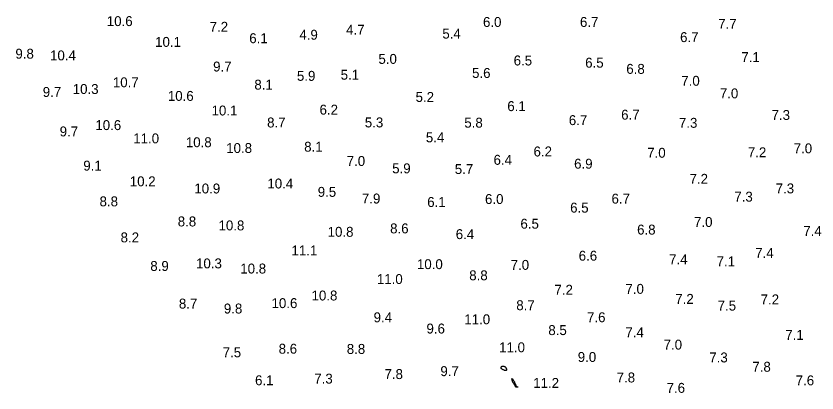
# Model space of a CAD drawing. Extents: x 3040093 to 3056816, y 408076 to 509144.
# Drawn here: x 3043585.5 to 3043988.9, y 436318.2 to 436508 of the extents above; entities that cross this region are included whole.
import ezdxf

# ---------------------------------------------------------------- set-up
doc = ezdxf.new("R2010")
doc.units = 0
doc.layers.add('V-CHAN-CONT-EL12-1112', color=7, linetype='Continuous')
doc.layers.add('V-TOPO-SOUN-0810', color=7, linetype='Continuous')

msp = doc.modelspace()

# ---------------------------------------------------------------- linework, layer by layer
at = {"layer": 'V-CHAN-CONT-EL12-1112'}
for points in [[(3043829.81, 436330.87), (3043829.83, 436330.98), (3043829.86, 436331.11), (3043829.89, 436331.23), (3043829.94, 436331.36), (3043830, 436331.47), (3043830.07, 436331.57), (3043830.15, 436331.65), (3043830.25, 436331.7), (3043830.37, 436331.73), (3043830.49, 436331.74), (3043830.63, 436331.74), (3043830.77, 436331.72), (3043830.91, 436331.69), (3043831.06, 436331.66), (3043831.21, 436331.61), (3043831.35, 436331.57), (3043831.49, 436331.51), (3043831.62, 436331.45), (3043831.75, 436331.38), (3043831.87, 436331.29), (3043831.99, 436331.17), (3043832.1, 436331.04), (3043832.2, 436330.87), (3043832.29, 436330.68), (3043832.37, 436330.47), (3043832.43, 436330.25), (3043832.46, 436330.03), (3043832.46, 436329.83), (3043832.42, 436329.66), (3043832.34, 436329.53), (3043832.21, 436329.45), (3043832.03, 436329.43), (3043831.81, 436329.46), (3043831.56, 436329.53), (3043831.29, 436329.64), (3043831.02, 436329.76), (3043830.76, 436329.9), (3043830.52, 436330.03), (3043830.31, 436330.16), (3043830.14, 436330.26), (3043830.01, 436330.34), (3043829.92, 436330.41), (3043829.85, 436330.48), (3043829.82, 436330.54), (3043829.8, 436330.61), (3043829.79, 436330.68), (3043829.8, 436330.77)], [(3043835.58, 436324.02), (3043835.49, 436324.27), (3043835.41, 436324.52), (3043835.33, 436324.77), (3043835.28, 436325), (3043835.25, 436325.18), (3043835.25, 436325.32), (3043835.28, 436325.38), (3043835.36, 436325.35), (3043835.47, 436325.26), (3043835.61, 436325.1), (3043835.76, 436324.88), (3043835.93, 436324.62), (3043836.11, 436324.34), (3043836.28, 436324.03), (3043836.44, 436323.72), (3043836.58, 436323.41), (3043836.72, 436323.1), (3043836.84, 436322.81), (3043836.95, 436322.53), (3043837.06, 436322.27), (3043837.18, 436322.04), (3043837.29, 436321.84), (3043837.41, 436321.66), (3043837.54, 436321.52), (3043837.68, 436321.42), (3043837.81, 436321.33), (3043837.94, 436321.28), (3043838.05, 436321.23), (3043838.14, 436321.2), (3043838.2, 436321.18), (3043838.23, 436321.16), (3043838.22, 436321.14), (3043838.17, 436321.12), (3043838.1, 436321.1), (3043838.01, 436321.09), (3043837.91, 436321.07), (3043837.8, 436321.05), (3043837.69, 436321.04), (3043837.6, 436321.03), (3043837.52, 436321.03), (3043837.45, 436321.02), (3043837.39, 436321.03), (3043837.35, 436321.03), (3043837.31, 436321.04), (3043837.28, 436321.04), (3043837.26, 436321.05), (3043837.25, 436321.06), (3043837.23, 436321.07), (3043837.22, 436321.08), (3043837.21, 436321.1), (3043837.19, 436321.13), (3043837.16, 436321.17), (3043837.13, 436321.23), (3043837.09, 436321.32), (3043837.03, 436321.43), (3043836.96, 436321.57), (3043836.88, 436321.74), (3043836.79, 436321.92), (3043836.69, 436322.11), (3043836.59, 436322.3), (3043836.49, 436322.49), (3043836.39, 436322.66), (3043836.29, 436322.82), (3043836.21, 436322.94), (3043836.13, 436323.05), (3043836.05, 436323.15), (3043835.98, 436323.25), (3043835.9, 436323.36), (3043835.83, 436323.48), (3043835.75, 436323.62), (3043835.67, 436323.8)]]:
    msp.add_lwpolyline(points, close=True, dxfattribs=at)

# ---------------------------------------------------------------- texts
at = {"layer": 'V-TOPO-SOUN-0810'}
for s, p in [('10.6 ', (3043631.19, 436502.95)), ('7.2', (3043682.99, 436500.09)), ('6.0', (3043820.65, 436502.52)), ('6.7', (3043869.5, 436502.52)), ('7.7', (3043939.12, 436501.6)), ('4.9', (3043728.17, 436496.09)), ('4.7', (3043751.72, 436498.62)), ('5.4', (3043800.18, 436496.65)), ('10.1 ', (3043655.53, 436492.48)), ('6.1', (3043702.94, 436494.35)), ('6.7', (3043919.93, 436494.88)), ('9.8', (3043585.15, 436486.54)), ('10.4 ', (3043602.61, 436485.69)), ('5.0', (3043767.99, 436483.92)), ('7.1', (3043950.78, 436484.84)), ('9.7', (3043684.73, 436480.08)), ('6.5', (3043836.1, 436483.13)), ('6.5', (3043872.13, 436482.01)), ('5.9', (3043726.95, 436475.39)), ('5.1', (3043748.97, 436475.95)), ('5.6', (3043815.15, 436476.83)), ('6.8', (3043892.83, 436478.9)), ('10.7 ', (3043634.24, 436472.14)), ('7.0', (3043920.52, 436472.89)), ('9.7', (3043598.93, 436467.28)), ('10.3 ', (3043614.03, 436468.76)), ('8.1', (3043705.5, 436470.96)), ('10.6 ', (3043661.93, 436465.28)), ('5.2', (3043786.7, 436464.76)), ('7.0', (3043939.94, 436466.56)), ('6.1', (3043832.9, 436460.13)), ('10.1 ', (3043683.95, 436457.93)), ('6.2', (3043738.34, 436458.36)), ('6.7', (3043890.24, 436455.83)), ('7.3', (3043965.99, 436455.67)), ('8.7', (3043711.93, 436451.9)), ('5.3', (3043761.14, 436451.93)), ('5.8', (3043811.24, 436451.8)), ('6.7', (3043863.89, 436453.08)), ('7.3', (3043919.34, 436451.73)), ('9.7', (3043607.46, 436447.4)), ('10.6 ', (3043625.42, 436450.58)), ('11.0 ', (3043644.51, 436443.89)), ('5.4', (3043791.88, 436444.42)), ('10.8 ', (3043670.99, 436441.96)), ('10.8 ', (3043691.33, 436439.04)), ('8.1', (3043730.6, 436439.69)), ('6.2', (3043846.11, 436437.3)), ('7.0', (3043903.36, 436436.64)), ('7.2', (3043954.05, 436436.9)), ('7.0', (3043977.14, 436438.87)), ('7.0', (3043752.01, 436432.51)), ('6.4', (3043825.97, 436433.1)), ('6.9', (3043866.55, 436431.13)), ('9.1', (3043619.35, 436430.18)), ('5.9', (3043774.92, 436428.8)), ('5.7', (3043806.45, 436428.44)), ('7.2', (3043924.69, 436423.52)), ('10.2 ', (3043642.77, 436422.27)), ('10.4 ', (3043712.06, 436421.16)), ('10.9 ', (3043675.28, 436418.66)), ('9.5', (3043737.42, 436416.96)), ('7.3', (3043968.06, 436418.69)), ('8.8', (3043627.54, 436412.17)), ('7.9', (3043759.66, 436413.61)), ('6.1', (3043792.57, 436411.84)), ('6.0', (3043821.67, 436413.35)), ('6.7', (3043885.38, 436413.54)), ('7.3', (3043947.23, 436414.53)), ('6.5', (3043864.55, 436409.02)), ('8.8', (3043666.91, 436402.06)), ('10.8 ', (3043687.46, 436400.06)), ('6.5', (3043839.52, 436400.91)), ('7.0', (3043926.95, 436401.77)), ('10.8 ', (3043742.41, 436396.84)), ('8.6', (3043773.88, 436398.55)), ('6.4', (3043806.94, 436395.66)), ('6.8', (3043898.28, 436397.96)), ('7.4', (3043981.97, 436397.27)), ('8.2', (3043638.14, 436394.02)), ('11.1 ', (3043724.2, 436387.46)), ('6.6', (3043868.86, 436384.8)), ('7.4', (3043914.39, 436382.97)), ('7.4', (3043957.76, 436386.21)), ('8.9', (3043653.1, 436379.65)), ('10.3 ', (3043676.14, 436380.93)), ('10.0 ', (3043787.39, 436380.54)), ('7.0', (3043834.59, 436380.18)), ('7.1', (3043938.31, 436381.95)), ('10.8 ', (3043698.41, 436378.34)), ('8.8', (3043813.73, 436374.93)), ('11.0 ', (3043767.21, 436373.06)), ('7.2', (3043856.64, 436367.64)), ('7.0', (3043892.4, 436368.1)), ('10.8 ', (3043734.31, 436364.76)), ('7.2', (3043917.5, 436363.05)), ('7.2', (3043960.48, 436362.79)), ('8.7', (3043667.5, 436360.69)), ('10.6 ', (3043714.16, 436360.92)), ('8.7', (3043837.42, 436359.87)), ('7.5', (3043938.83, 436359.67)), ('9.8', (3043690.14, 436358.2)), ('9.4', (3043765.57, 436353.77)), ('11.0 ', (3043811.24, 436352.78)), ('7.6', (3043873.06, 436353.8)), ('9.6', (3043792.19, 436348.12)), ('8.5', (3043853.56, 436347.34)), ('7.4', (3043892.37, 436346.22)), ('7.1', (3043972.89, 436344.91)), ('11.0 ', (3043828.79, 436338.68)), ('7.0', (3043911.63, 436340.02)), ('7.5', (3043689.55, 436336.12)), ('8.6', (3043717.74, 436337.95)), ('8.8', (3043752.05, 436337.85)), ('9.0', (3043868.38, 436333.79)), ('7.3', (3043934.63, 436333.56)), ('9.7', (3043799.2, 436326.67)), ('7.8', (3043956.31, 436328.87)), ('6.1', (3043705.86, 436322.07)), ('7.3', (3043735.68, 436322.89)), ('7.8', (3043771.05, 436325.19)), ('7.8', (3043887.97, 436323.48)), ('11.2 ', (3043845.95, 436320.73)), ('7.6', (3043913.12, 436318.24)), ('7.6', (3043978.14, 436322.01))]:
    msp.add_text(s, height=5, dxfattribs=at).set_placement(p)

doc.saveas('drawing.dxf')
